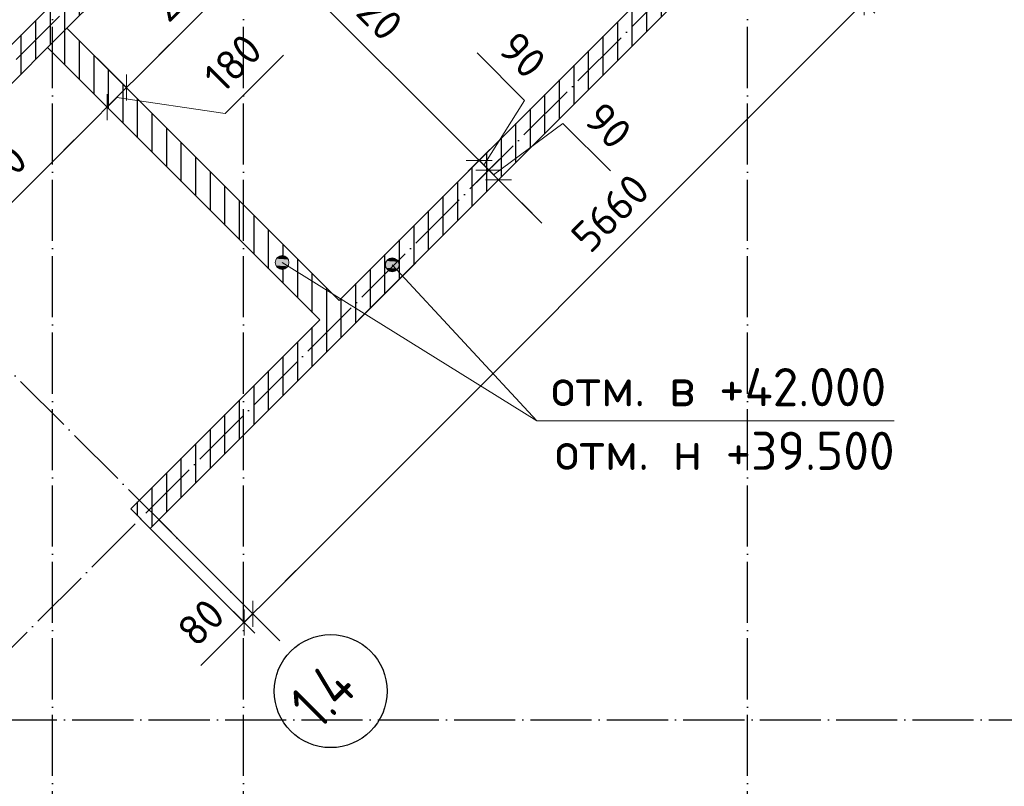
# Model space of a CAD drawing. Header units: millimetres. Extents: x -49773 to 2322955, y -3321 to 58485.
# Tile 535 of 580: x 2113873 to 2120320, y 15304 to 20322. Entities that reach past the tile are written whole.
import ezdxf

# ---------------------------------------------------------------- set-up
doc = ezdxf.new("R2010")
doc.units = ezdxf.units.MM
doc.header["$PDMODE"] = 65
doc.linetypes.add('______11', pattern=[500, 400, -50, 0, -50])
doc.linetypes.add('______5', pattern=[1100, 800, -100, 100, -100])
for name, color, linetype, lineweight in [('Высотная отметки_ общее', 7, 'Continuous', 13), ('Ограждение_ 2D надпись', 7, 'Continuous', 13), ('Размерная линия_ общее', 7, 'Continuous', 13), ('СПДС_РАЗМЕРЫ', 152, 'Continuous', 25), ('Стена_ общее', 7, 'Continuous', 35), ('тонкая', 7, 'Continuous', 25)]:
    doc.layers.add(name, color=color, linetype=linetype, lineweight=lineweight)
doc.layers.add('Осевая линия_ общее', color=7, linetype='______5', lineweight=13, true_color=0xa0a0a0)
doc.styles.add('ISOCPEUR', font='txt')
doc.dimstyles.new('__________2', dxfattribs={"dimtxt": 250, "dimasz": 200, "dimexe": 0, "dimexo": 0, "dimgap": 100, "dimtad": 1, "dimdec": 0, "dimrnd": 1, "dimzin": 12, "dimdsep": 46, "dimtxsty": 'ISOCPEUR', "dimblk": 'ALL_ML_STRICH', "dimblk1": 'ALL_ML_STRICH', "dimblk2": 'ALL_ML_STRICH', "dimsah": 1, "dimcen": 0, "dimclrd": 7, "dimclre": 7, "dimclrt": 7, "dimadec": 0, "dimazin": 0, "dimtfac": 1, "dimtdec": 0, "dimtmove": 1, "dimatfit": 3, "dimfxl": 0, "dimtzin": 0, "dimlwd": 0, "dimlwe": 13, "dimarcsym": 0})

# ---------------------------------------------------------------- blocks, each defined once
blk = doc.blocks.new('ALL_ML_STRICH')
at = {"color": 0, "linetype": 'ByBlock', "lineweight": -2}
for p, q in [((0, -0.5), (0, 0.5)), ((-1, 0), (0.5, 0)), ((-0.3, -0.3), (0.3, 0.3))]:
    blk.add_line(p, q, dxfattribs=at)
blk = doc.blocks.new('*D372')
at = {"layer": 'Defpoints', "color": 0}
for p in [(2118870.740491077, 25209.08150546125), (2112169.946895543, 19549.64560880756), (2112690.625744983, 19028.9667593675)]:
    blk.add_point(p, dxfattribs=at)
at = {"layer": 'СПДС_РАЗМЕРЫ', "color": 7, "lineweight": 13}
for p, q in [((2118870.740491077, 25209.08150546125), (2118350.061641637, 25729.76035490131)), ((2112690.625744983, 19028.9667593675), (2112169.946895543, 19549.64560880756))]:
    blk.add_line(p, q, dxfattribs=at)
at = {"layer": 'СПДС_РАЗМЕРЫ', "color": 7, "lineweight": 0}
blk.add_line((2118208.640285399, 25588.33899866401), (2112311.368251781, 19691.06696504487), dxfattribs=at)
at = {"layer": 'СПДС_РАЗМЕРЫ', "color": 7, "lineweight": 0, "xscale": 200, "yscale": 200, "zscale": 200}
for p, rotation in [((2118350.061641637, 25729.76035490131), 45), ((2112169.946895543, 19549.64560880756), 225)]:
    blk.add_blockref('ALL_ML_STRICH', p, dxfattribs=dict(at, rotation=rotation))
at = {"layer": 'СПДС_РАЗМЕРЫ', "color": 7, "insert": (2115118.582912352, 22781.12433809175), "char_height": 200, "attachment_point": 5, "rotation": 45, "style": 'ISOCPEUR'}
blk.add_mtext('8740', dxfattribs=at)
blk = doc.blocks.new('*D375')
at = {"layer": 'Defpoints', "color": 0}
for p in [(2116212.005170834, 22295.81365187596), (2114182.623917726, 20266.41170945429), (2114571.982637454, 19877.05298972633)]:
    blk.add_point(p, dxfattribs=at)
at = {"layer": 'СПДС_РАЗМЕРЫ', "color": 7, "lineweight": 13}
for p, q in [((2116212.005170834, 22295.81365187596), (2116601.374235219, 21906.44458749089)), ((2114182.623917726, 20266.41170945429), (2114571.982637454, 19877.05298972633))]:
    blk.add_line(p, q, dxfattribs=at)
at = {"layer": 'СПДС_РАЗМЕРЫ', "color": 7, "lineweight": 0}
blk.add_line((2116459.952878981, 21765.02323125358), (2114713.403993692, 20018.47434596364), dxfattribs=at)
at = {"layer": 'СПДС_РАЗМЕРЫ', "color": 7, "lineweight": 0, "xscale": 200, "yscale": 200, "zscale": 200}
for p, rotation in [((2116601.374235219, 21906.44458749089), 44.9999999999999), ((2114571.982637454, 19877.05298972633), 224.9999999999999)]:
    blk.add_blockref('ALL_ML_STRICH', p, dxfattribs=dict(at, rotation=rotation))
at = {"layer": 'СПДС_РАЗМЕРЫ', "color": 7, "insert": (2114976.256616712, 20564.1696814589), "char_height": 200, "attachment_point": 5, "rotation": 44.9999999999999, "style": 'ISOCPEUR'}
blk.add_mtext('2870', dxfattribs=at)
blk = doc.blocks.new('*D376')
at = {"layer": 'Defpoints', "color": 0}
for p in [(2114182.625186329, 20266.41044084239), (2114055.342589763, 20139.1278442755), (2114444.70130949, 19749.76912454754)]:
    blk.add_point(p, dxfattribs=at)
at = {"layer": 'СПДС_РАЗМЕРЫ', "color": 7, "lineweight": 13}
for p, q in [((2114182.625186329, 20266.41044084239), (2114571.983906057, 19877.05172111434)), ((2114055.342589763, 20139.1278442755), (2114444.70130949, 19749.76912454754))]:
    blk.add_line(p, q, dxfattribs=at)
at = {"layer": 'СПДС_РАЗМЕРЫ', "color": 7, "lineweight": 0}
for p, q in [((2114713.405262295, 20018.4730773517), (2114854.826618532, 20159.89443358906)), ((2115601.021953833, 20088.50524388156), (2115219.184291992, 19706.66758204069)), ((2114571.983906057, 19877.05172111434), (2114444.70130949, 19749.76912454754)), ((2115219.184291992, 19706.66758204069), (2114508.342607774, 19813.41042283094)), ((2114303.279953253, 19608.34776831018), (2114161.858597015, 19466.92641207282))]:
    blk.add_line(p, q, dxfattribs=at)
at = {"layer": 'СПДС_РАЗМЕРЫ', "color": 7, "lineweight": 0, "xscale": 200, "yscale": 200, "zscale": 200}
for p, rotation in [((2114571.983906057, 19877.05172111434), 225.0000000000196), ((2114444.70130949, 19749.76912454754), 45.00000000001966)]:
    blk.add_blockref('ALL_ML_STRICH', p, dxfattribs=dict(at, rotation=rotation))
at = {"layer": 'СПДС_РАЗМЕРЫ', "color": 7, "insert": (2115268.681766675, 20039.00776919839), "char_height": 200, "attachment_point": 5, "rotation": 45.000000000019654, "style": 'ISOCPEUR'}
blk.add_mtext('180', dxfattribs=at)
blk = doc.blocks.new('*D377')
at = {"layer": 'Defpoints', "color": 0}
for p in [(2114055.342589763, 20139.1278442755), (2112911.057603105, 18921.67218324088), (2113263.830985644, 18568.89880070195)]:
    blk.add_point(p, dxfattribs=at)
at = {"layer": 'СПДС_РАЗМЕРЫ', "color": 7, "lineweight": 13}
for p, q in [((2114055.342589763, 20139.1278442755), (2114444.70130949, 19749.7691245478)), ((2112911.057603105, 18921.67218324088), (2113263.830985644, 18568.89880070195))]:
    blk.add_line(p, q, dxfattribs=at)
at = {"layer": 'СПДС_РАЗМЕРЫ', "color": 7, "lineweight": 0}
blk.add_line((2114303.279953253, 19608.34776831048), (2113405.252341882, 18710.32015693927), dxfattribs=at)
at = {"layer": 'СПДС_РАЗМЕРЫ', "color": 7, "lineweight": 0, "xscale": 200, "yscale": 200, "zscale": 200}
for p, rotation in [((2114444.70130949, 19749.7691245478), 45.00000000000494), ((2113263.830985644, 18568.89880070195), 225.0000000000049)]:
    blk.add_blockref('ALL_ML_STRICH', p, dxfattribs=dict(at, rotation=rotation))
at = {"layer": 'СПДС_РАЗМЕРЫ', "color": 7, "insert": (2113684.560470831, 19272.47099836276), "char_height": 200, "attachment_point": 5, "rotation": 45.000000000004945, "style": 'ISOCPEUR'}
blk.add_mtext('1670', dxfattribs=at)
blk = doc.blocks.new('*D379')
at = {"layer": 'Defpoints', "color": 0}
for p in [(2115098.859200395, 21182.64086140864), (2114182.623917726, 20266.41170945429), (2115964.469723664, 18484.55427468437)]:
    blk.add_point(p, dxfattribs=at)
at = {"layer": 'СПДС_РАЗМЕРЫ', "color": 7, "lineweight": 13}
for p, q in [((2114182.623917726, 20266.41170945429), (2115098.859200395, 21182.64086140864)), ((2115964.469723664, 18484.55427468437), (2116880.704859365, 19400.78327967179))]:
    blk.add_line(p, q, dxfattribs=at)
at = {"layer": 'СПДС_РАЗМЕРЫ', "color": 7, "lineweight": 0}
blk.add_line((2116739.283976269, 19542.20510904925), (2115240.280083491, 21041.21903203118), dxfattribs=at)
at = {"layer": 'СПДС_РАЗМЕРЫ', "color": 7, "lineweight": 0, "xscale": 200, "yscale": 200, "zscale": 200}
for p, rotation in [((2115098.859200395, 21182.64086140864), 134.9998083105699), ((2116880.704859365, 19400.78327967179), 314.9998083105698)]:
    blk.add_blockref('ALL_ML_STRICH', p, dxfattribs=dict(at, rotation=rotation))
at = {"layer": 'СПДС_РАЗМЕРЫ', "color": 7, "insert": (2116131.203859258, 20433.13295363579), "char_height": 200, "attachment_point": 5, "rotation": 314.99980831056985, "style": 'ISOCPEUR'}
blk.add_mtext('2520', dxfattribs=at)
blk = doc.blocks.new('*D380')
at = {"layer": 'Defpoints', "color": 0}
for p in [(2115035.220680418, 21246.2798072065), (2114246.682503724, 20457.74690678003), (2114182.623917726, 20266.41170945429)]:
    blk.add_point(p, dxfattribs=at)
at = {"layer": 'СПДС_РАЗМЕРЫ', "color": 7, "lineweight": 0}
for p, q in [((2114893.799797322, 21387.70163658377), (2114752.378914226, 21529.12346596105)), ((2115491.848214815, 21481.09708730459), (2115067.039940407, 21214.46033430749)), ((2115802.974157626, 21169.96906267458), (2115491.848214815, 21481.09708730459)), ((2115098.859200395, 21182.64086140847), (2115035.220680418, 21246.2798072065)), ((2115240.280083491, 21041.21903203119), (2115381.700966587, 20899.79720265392))]:
    blk.add_line(p, q, dxfattribs=at)
at = {"layer": 'СПДС_РАЗМЕРЫ', "color": 7, "lineweight": 13}
for p, q in [((2114246.682503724, 20457.74690678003), (2115035.220680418, 21246.2798072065)), ((2114182.623917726, 20266.41170945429), (2115098.859200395, 21182.64086140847))]:
    blk.add_line(p, q, dxfattribs=at)
at = {"layer": 'СПДС_РАЗМЕРЫ', "color": 7, "lineweight": 0, "xscale": 200, "yscale": 200, "zscale": 200}
for p, rotation in [((2115035.220680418, 21246.2798072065), 314.9998083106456), ((2115098.859200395, 21182.64086140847), 134.9998083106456)]:
    blk.add_blockref('ALL_ML_STRICH', p, dxfattribs=dict(at, rotation=rotation))
at = {"layer": 'СПДС_РАЗМЕРЫ', "color": 7, "insert": (2115788.833015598, 21466.95395808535), "char_height": 200, "attachment_point": 5, "rotation": 314.99980831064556, "style": 'ISOCPEUR'}
blk.add_mtext('90', dxfattribs=at)
blk = doc.blocks.new('*D382')
at = {"layer": 'Defpoints', "color": 0}
for p in [(2116944.400912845, 19337.0870939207), (2116864.230928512, 19256.91764602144), (2115964.475827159, 18484.54817114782)]:
    blk.add_point(p, dxfattribs=at)
at = {"layer": 'СПДС_РАЗМЕРЫ', "color": 7, "lineweight": 0}
for p, q in [((2116868.044022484, 20104.89236510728), (2117179.169965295, 19793.76434047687)), ((2117179.169965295, 19793.76434047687), (2116912.556011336, 19368.93220851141)), ((2116739.290226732, 19542.19915247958), (2116597.869343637, 19683.62098185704)), ((2116880.711109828, 19400.77732310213), (2116944.400912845, 19337.0870939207)), ((2117085.82179594, 19195.66526454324), (2117227.242679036, 19054.24343516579))]:
    blk.add_line(p, q, dxfattribs=at)
at = {"layer": 'СПДС_РАЗМЕРЫ', "color": 7, "lineweight": 13}
for p, q in [((2115964.475827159, 18484.54817114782), (2116880.711109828, 19400.77732310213)), ((2116864.230928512, 19256.91764602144), (2116944.400912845, 19337.0870939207))]:
    blk.add_line(p, q, dxfattribs=at)
at = {"layer": 'СПДС_РАЗМЕРЫ', "color": 7, "lineweight": 0, "xscale": 200, "yscale": 200, "zscale": 200}
for p, rotation in [((2116880.711109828, 19400.77732310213), 314.9998083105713), ((2116944.400912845, 19337.0870939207), 134.9998083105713)]:
    blk.add_blockref('ALL_ML_STRICH', p, dxfattribs=dict(at, rotation=rotation))
at = {"layer": 'СПДС_РАЗМЕРЫ', "color": 7, "insert": (2117165.028823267, 20090.74923588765), "char_height": 200, "attachment_point": 5, "rotation": 314.9998083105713, "style": 'ISOCPEUR'}
blk.add_mtext('90', dxfattribs=at)
blk = doc.blocks.new('*D383')
at = {"layer": 'Defpoints', "color": 0}
for p in [(2116944.400912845, 19337.08709392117), (2116864.230928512, 19256.91764602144), (2116091.752867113, 18357.27027955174)]:
    blk.add_point(p, dxfattribs=at)
at = {"layer": 'СПДС_РАЗМЕРЫ', "color": 7, "lineweight": 0}
for p, q in [((2116802.98002975, 19478.5089232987), (2116661.559146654, 19619.93075267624)), ((2117429.145848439, 19642.81317756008), (2116976.194531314, 19305.29326271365)), ((2117740.27179125, 19331.68515292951), (2117429.145848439, 19642.81317756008)), ((2117007.988149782, 19273.49943150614), (2116944.400912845, 19337.08709392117)), ((2117149.409032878, 19132.07760212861), (2117290.829915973, 18990.65577275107))]:
    blk.add_line(p, q, dxfattribs=at)
at = {"layer": 'СПДС_РАЗМЕРЫ', "color": 7, "lineweight": 13}
for p, q in [((2116864.230928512, 19256.91764602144), (2116944.400912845, 19337.08709392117)), ((2116091.752867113, 18357.27027955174), (2117007.988149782, 19273.49943150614))]:
    blk.add_line(p, q, dxfattribs=at)
at = {"layer": 'СПДС_РАЗМЕРЫ', "color": 7, "lineweight": 0, "xscale": 200, "yscale": 200, "zscale": 200}
for p, rotation in [((2116944.400912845, 19337.08709392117), 314.9998083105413), ((2117007.988149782, 19273.49943150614), 134.9998083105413)]:
    blk.add_blockref('ALL_ML_STRICH', p, dxfattribs=dict(at, rotation=rotation))
at = {"layer": 'СПДС_РАЗМЕРЫ', "color": 7, "insert": (2117726.130649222, 19628.67004834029), "char_height": 200, "attachment_point": 5, "rotation": 314.9998083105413, "style": 'ISOCPEUR'}
blk.add_mtext('90', dxfattribs=at)
blk = doc.blocks.new('*D390')
at = {"layer": 'Defpoints', "color": 0}
for p in [(2118785.938061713, 21051.24233239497), (2114783.608525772, 17049.11949216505), (2115399.191985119, 16433.53603281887)]:
    blk.add_point(p, dxfattribs=at)
at = {"layer": 'СПДС_РАЗМЕРЫ', "color": 7, "lineweight": 13}
for p, q in [((2118785.938061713, 21051.24233239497), (2119401.418173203, 20435.76222090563)), ((2114783.608525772, 17049.11949216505), (2115399.191985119, 16433.53603281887))]:
    blk.add_line(p, q, dxfattribs=at)
at = {"layer": 'СПДС_РАЗМЕРЫ', "color": 7, "lineweight": 0}
blk.add_line((2119259.996816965, 20294.34086466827), (2115540.613341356, 16574.95738905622), dxfattribs=at)
at = {"layer": 'СПДС_РАЗМЕРЫ', "color": 7, "lineweight": 0, "xscale": 200, "yscale": 200, "zscale": 200}
for p, rotation in [((2119401.418173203, 20435.76222090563), 45.00000000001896), ((2115399.191985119, 16433.53603281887), 225.000000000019)]:
    blk.add_blockref('ALL_ML_STRICH', p, dxfattribs=dict(at, rotation=rotation))
at = {"layer": 'СПДС_РАЗМЕРЫ', "color": 7, "insert": (2117739.717943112, 19056.9047032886), "char_height": 200, "attachment_point": 5, "rotation": 45.00000000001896, "style": 'ISOCPEUR'}
blk.add_mtext('5660', dxfattribs=at)
blk = doc.blocks.new('*D391')
at = {"layer": 'Defpoints', "color": 0}
for p in [(2114783.597633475, 17049.13038447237), (2114727.028690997, 16992.57025779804), (2115342.624993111, 16376.97395568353)]:
    blk.add_point(p, dxfattribs=at)
at = {"layer": 'СПДС_РАЗМЕРЫ', "color": 7, "lineweight": 13}
for p, q in [((2114783.597633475, 17049.13038447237), (2115399.189527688, 16433.53849025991)), ((2114727.028690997, 16992.57025779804), (2115342.624993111, 16376.97395568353))]:
    blk.add_line(p, q, dxfattribs=at)
at = {"layer": 'СПДС_РАЗМЕРЫ', "color": 7, "lineweight": 0}
for p, q in [((2115540.610883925, 16574.95984649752), (2115682.032240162, 16716.38120273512)), ((2115399.189527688, 16433.53849025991), (2115342.624993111, 16376.97395568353)), ((2115201.203636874, 16235.55259944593), (2115059.782280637, 16094.13124320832))]:
    blk.add_line(p, q, dxfattribs=at)
at = {"layer": 'СПДС_РАЗМЕРЫ', "color": 7, "lineweight": 0, "xscale": 200, "yscale": 200, "zscale": 200}
for p, rotation in [((2115399.189527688, 16433.53849025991), 225.0000000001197), ((2115342.624993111, 16376.97395568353), 45.00000000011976)]:
    blk.add_blockref('ALL_ML_STRICH', p, dxfattribs=dict(at, rotation=rotation))
at = {"layer": 'СПДС_РАЗМЕРЫ', "color": 7, "insert": (2115059.782280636, 16376.97395568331), "char_height": 200, "attachment_point": 5, "rotation": 45.00000000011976, "style": 'ISOCPEUR'}
blk.add_mtext('80', dxfattribs=at)

msp = doc.modelspace()

# ---------------------------------------------------------------- hatches: boundary and pattern name
at = {"layer": 'Высотная отметки_ общее', "linetype": 'Continuous', "lineweight": 13, "transparency": 33554687}
for points in [[(2115554.046228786, 18757.35231752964), (2115616.151127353, 18769.59203207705), (2115571.244840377, 18772.47932722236)], [(2115554.046228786, 18757.35231752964), (2115631.282452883, 18752.38910464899), (2115616.151127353, 18769.59203207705)], [(2115571.244840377, 18772.47932722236), (2115616.151127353, 18769.59203207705), (2115594.101514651, 18777.321696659)], [(2116292.440729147, 18757.46872011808), (2116337.347016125, 18754.58142497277), (2116315.297403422, 18762.31108955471)], [(2115546.316564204, 18735.30270482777), (2115631.282452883, 18752.38910464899), (2115554.046228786, 18757.35231752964)], [(2115546.316564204, 18735.30270482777), (2115636.129138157, 18729.52811453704), (2115631.282452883, 18752.38910464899)], [(2115551.15893364, 18712.44603055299), (2115636.129138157, 18729.52811453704), (2115546.316564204, 18735.30270482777)], [(2115551.15893364, 18712.44603055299), (2115628.399473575, 18707.47850183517), (2115636.129138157, 18729.52811453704)], [(2115566.277311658, 18695.23878728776), (2115628.399473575, 18707.47850183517), (2115551.15893364, 18712.44603055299)], [(2115566.277311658, 18695.23878728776), (2115611.187914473, 18692.35580797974), (2115628.399473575, 18707.47850183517)], [(2115611.187914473, 18692.35580797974), (2115566.277311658, 18695.23878728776), (2115588.331240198, 18687.50480686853)], [(2116267.512452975, 18720.29209772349), (2116352.478341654, 18737.37849754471), (2116275.242117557, 18742.34171042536)], [(2116267.512452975, 18720.29209772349), (2116357.325026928, 18714.51750743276), (2116352.478341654, 18737.37849754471)], [(2116272.354822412, 18697.43542344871), (2116357.325026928, 18714.51750743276), (2116267.512452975, 18720.29209772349)], [(2116272.354822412, 18697.43542344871), (2116349.595362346, 18692.46789473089), (2116357.325026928, 18714.51750743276)], [(2116287.47320043, 18680.22818018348), (2116349.595362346, 18692.46789473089), (2116272.354822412, 18697.43542344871)], [(2116275.242117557, 18742.34171042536), (2116337.347016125, 18754.58142497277), (2116292.440729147, 18757.46872011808)], [(2116275.242117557, 18742.34171042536), (2116352.478341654, 18737.37849754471), (2116337.347016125, 18754.58142497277)], [(2116287.47320043, 18680.22818018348), (2116332.383803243, 18677.34520087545), (2116349.595362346, 18692.46789473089)], [(2116332.383803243, 18677.34520087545), (2116287.47320043, 18680.22818018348), (2116309.527128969, 18672.49419976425)]]:
    msp.add_hatch(color=7, dxfattribs=at).paths.add_polyline_path(points)
at = {"layer": 'тонкая'}
h = msp.add_hatch(dxfattribs=at)
h.set_pattern_fill('ANSI31', color=256, scale=30, angle=45)
h.set_pattern_definition([(90, (0, 0), (-95.25, 5.832380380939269e-15), [])])
edge = h.paths.add_edge_path()
edge.add_line((2112810.83273897, 19021.89714202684), (2112747.194463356, 19085.53547774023))
edge.add_line((2114088.336926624, 20426.67794100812), (2112747.194463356, 19085.53547774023))
edge.add_line((2114088.336926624, 20299.40132968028), (2114088.336926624, 20426.67794100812))
edge.add_line((2112810.83273897, 19021.89714202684), (2114088.336926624, 20299.40132968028))
edge = h.paths.add_edge_path()
edge.add_line((2114055.341321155, 20139.12911288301), (2114088.336926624, 20172.12471835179))
edge.add_line((2112874.471014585, 18958.25880631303), (2114055.341321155, 20139.12911288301))
edge.add_line((2112874.471014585, 18958.25880631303), (2112810.83273897, 19021.89714202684))
edge.add_line((2112810.83273897, 19021.89714202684), (2114088.336926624, 20299.40132968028))
edge.add_line((2114088.336926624, 20172.1247183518), (2114088.336926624, 20299.40132968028))
edge = h.paths.add_edge_path()
edge.add_line((2114088.336926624, 20106.13351374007), (2114088.336926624, 20172.1247183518))
edge.add_line((2114088.336926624, 20172.1247183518), (2114088.336926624, 20299.40132968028))
edge.add_line((2114088.336926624, 20299.40132968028), (2115028.382092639, 21239.44649569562))
edge.add_line((2115028.382092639, 21239.44649569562), (2115155.658703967, 21239.44649569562))
edge.add_line((2114182.623917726, 20266.41170945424), (2115155.658703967, 21239.44649569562))
edge.add_line((2115338.330823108, 19110.69726160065), (2114182.623917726, 20266.41170945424))
edge.add_line((2115338.330823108, 18856.13985690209), (2115338.330823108, 19110.69726160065))
edge.add_line((2114088.336926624, 20106.13351374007), (2115338.330823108, 18856.13985690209))
edge = h.paths.add_edge_path()
edge.add_line((2114088.336926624, 20299.40132968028), (2114088.336926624, 20426.67794100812))
edge.add_line((2114901.105481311, 21239.44649569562), (2114088.336926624, 20426.67794100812))
edge.add_line((2114901.105481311, 21239.44649569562), (2115028.382092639, 21239.44649569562))
edge.add_line((2114088.336926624, 20299.40132968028), (2115028.382092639, 21239.44649569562))
edge = h.paths.add_edge_path()
edge.add_line((2114783.609061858, 17049.11895607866), (2115338.330823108, 17603.81008542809))
edge.add_line((2114783.609061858, 17049.11895607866), (2114720.020680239, 17112.70739774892))
edge.add_line((2115338.330823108, 17731.01754061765), (2114720.020680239, 17112.70739774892))
edge.add_line((2115338.330823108, 17603.81008542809), (2115338.330823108, 17731.01754061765))
edge = h.paths.add_edge_path()
edge.add_line((2114720.020680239, 17112.70739774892), (2114656.321793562, 17176.40634458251))
edge.add_line((2115338.330823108, 17858.41537412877), (2114656.321793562, 17176.40634458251))
edge.add_line((2115338.330823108, 17731.01754061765), (2115338.330823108, 17858.41537412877))
edge.add_line((2115338.330823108, 17731.01754061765), (2114720.020680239, 17112.70739774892))
edge = h.paths.add_edge_path()
edge.add_line((2116342.983884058, 18684.37764382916), (2116379.504384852, 18644.92615325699))
edge.add_line((2116131.14747812, 18396.58296086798), (2116379.504384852, 18644.92615325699))
edge.add_line((2116052.693502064, 18445.38021957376), (2116131.14747812, 18396.58296086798))
edge.add_line((2116287.344206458, 18680.03092396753), (2116052.693502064, 18445.38021957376))
edge.add_arc((2116312.414424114, 18717.40048674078), 45.00000039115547, 236.1434202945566, 312.7906318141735)
edge = h.paths.add_edge_path()
edge.add_line((2115974.149143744, 18494.23369476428), (2116052.693502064, 18445.38021957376))
edge.add_line((2118638.330823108, 21158.41537412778), (2115974.149143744, 18494.23369476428))
edge.add_line((2118638.330823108, 21031.01754061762), (2118638.330823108, 21158.41537412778))
edge.add_line((2118638.330823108, 21031.01754061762), (2116349.783986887, 18742.4707043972))
edge.add_arc((2116312.414424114, 18717.40048674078), 45.00000039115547, 33.85657970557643, 236.1434202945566)
edge.add_line((2116287.344206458, 18680.03092396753), (2116052.693502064, 18445.38021957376))
edge = h.paths.add_edge_path()
edge.add_arc((2116312.414424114, 18717.40048674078), 45.00000039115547, 312.7906318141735, 393.8565797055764)
edge.add_line((2118638.330823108, 21031.01754061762), (2116349.783986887, 18742.4707043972))
edge.add_line((2118638.330823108, 20903.6278584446), (2118638.330823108, 21031.01754061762))
edge.add_line((2116379.504384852, 18644.92615325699), (2118638.330823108, 20903.6278584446))
edge.add_line((2116342.983884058, 18684.37764382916), (2116379.504384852, 18644.92615325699))
edge = h.paths.add_edge_path()
edge.add_line((2120273.918659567, 22539.44649569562), (2119751.00781092, 22016.53564704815))
edge.add_line((2119743.981627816, 22016.53564704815), (2119751.00781092, 22016.53564704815))
edge.add_line((2119683.915278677, 22076.60199618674), (2119743.981627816, 22016.53564704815))
edge.add_line((2120146.759778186, 22539.44649569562), (2119683.915278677, 22076.60199618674))
edge.add_line((2120146.759778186, 22539.44649569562), (2120273.918659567, 22539.44649569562))
edge = h.paths.add_edge_path()
edge.add_line((2120355.633668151, 22875.65927565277), (2120019.467595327, 22539.44649569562))
edge.add_line((2120419.303113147, 22811.98983065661), (2120355.633668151, 22875.65927565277))
edge.add_line((2120419.303113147, 22811.98983065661), (2120146.759778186, 22539.44649569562))
edge.add_line((2120019.467595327, 22539.44649569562), (2120146.759778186, 22539.44649569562))
edge = h.paths.add_edge_path()
edge.add_line((2120146.759778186, 22539.44649569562), (2120273.918659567, 22539.44649569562))
edge.add_line((2120419.303113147, 22811.98983065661), (2120146.759778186, 22539.44649569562))
edge.add_line((2120482.882553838, 22748.41038996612), (2120419.303113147, 22811.98983065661))
edge.add_line((2120482.882553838, 22748.41038996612), (2120273.918659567, 22539.44649569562))
edge = h.paths.add_edge_path()
edge.add_line((2120826.214096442, 23091.74193257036), (2120482.882553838, 22748.41038996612))
edge.add_line((2120482.882553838, 22748.41038996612), (2120419.303113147, 22811.98983065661))
edge.add_line((2120843.56628337, 23236.25300087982), (2120419.303113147, 22811.98983065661))
edge.add_line((2120894.53790093, 23185.2789395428), (2120843.56628337, 23236.25300087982))
edge.add_line((2120845.517086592, 23149.63664013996), (2120894.53790093, 23185.2789395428))
edge.add_arc((2120815.186773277, 23127.58392390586), 37.50000265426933, 36.02033823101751, 287.1012951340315)
edge = h.paths.add_edge_path()
edge.add_arc((2115591.218535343, 18732.41109384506), 45.00000039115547, 328.1189746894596, 688.1189746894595)
edge.add_line((2115629.430134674, 18708.64402183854), (2115922.937922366, 18526.08634703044))
edge.add_line((2115964.469723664, 18484.5542746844), (2115922.937922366, 18526.08634703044))
edge.add_line((2115974.149143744, 18494.23369476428), (2115964.469723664, 18484.5542746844))
edge.add_line((2115974.149143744, 18494.23369476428), (2116052.693502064, 18445.38021957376))
edge.add_line((2116052.693502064, 18445.38021957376), (2115338.330823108, 17731.01754061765))
edge.add_line((2115338.330823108, 17731.01754061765), (2115338.330823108, 17858.41537412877))
edge.add_line((2115837.193112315, 18357.27766333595), (2115338.330823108, 17858.41537412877))
edge.add_line((2115338.330823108, 18856.13985690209), (2115837.193112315, 18357.27766333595))
edge.add_line((2115338.330823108, 18856.13985690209), (2115338.330823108, 19110.69726160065))
edge.add_line((2115922.937922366, 18526.08634703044), (2115338.330823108, 19110.69726160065))
edge.add_line((2115629.430134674, 18708.64402183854), (2115922.937922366, 18526.08634703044))
edge = h.paths.add_edge_path()
edge.add_line((2116328.382092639, 22539.44649569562), (2116983.876803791, 23194.94120684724))
edge.add_line((2116201.105481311, 22539.44649569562), (2116328.382092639, 22539.44649569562))
edge.add_line((2116960.718704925, 23299.05971930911), (2116201.105481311, 22539.44649569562))
edge.add_line((2116989.132623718, 23254.25405782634), (2116960.718704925, 23299.05971930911))
edge.add_arc((2117009.215739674, 23222.58516689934), 37.50000265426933, 122.3811998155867, 227.4910856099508)
edge = h.paths.add_edge_path()
edge.add_line((2115338.330823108, 21549.39522616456), (2115338.330823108, 21676.6718374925))
edge.add_line((2116201.105481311, 22539.44649569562), (2115338.330823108, 21676.6718374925))
edge.add_line((2116201.105481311, 22539.44649569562), (2116328.382092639, 22539.44649569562))
edge.add_line((2115338.330823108, 21549.39522616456), (2116328.382092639, 22539.44649569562))
edge = h.paths.add_edge_path()
edge.add_line((2115338.330823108, 21549.39522616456), (2116328.382092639, 22539.44649569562))
edge.add_line((2116328.382092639, 22539.44649569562), (2116455.658703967, 22539.44649569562))
edge.add_line((2115338.330823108, 21422.11861483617), (2116455.658703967, 22539.44649569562))
edge.add_line((2115338.330823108, 21422.11861483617), (2115338.330823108, 21549.39522616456))
edge = h.paths.add_edge_path()
edge.add_line((2115028.382092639, 21239.44649569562), (2115338.330823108, 21549.39522616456))
edge.add_line((2114901.105481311, 21239.44649569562), (2115028.382092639, 21239.44649569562))
edge.add_line((2115338.330823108, 21676.6718374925), (2114901.105481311, 21239.44649569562))
edge.add_line((2115338.330823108, 21549.39522616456), (2115338.330823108, 21676.6718374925))
edge = h.paths.add_edge_path()
edge.add_line((2115338.330823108, 21422.11861483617), (2115338.330823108, 21549.39522616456))
edge.add_line((2115155.658703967, 21239.44649569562), (2115338.330823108, 21422.11861483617))
edge.add_line((2115028.382092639, 21239.44649569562), (2115155.658703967, 21239.44649569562))
edge.add_line((2115028.382092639, 21239.44649569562), (2115338.330823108, 21549.39522616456))
edge = h.paths.add_edge_path()
edge.add_arc((2117009.215739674, 23222.58516689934), 37.50000265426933, 227.4910856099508, 402.5089143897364)
edge.add_line((2117036.859699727, 23247.92410278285), (2118510.114270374, 24721.17867342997))
edge.add_line((2118573.752576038, 24657.54036776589), (2118510.114270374, 24721.17867342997))
edge.add_line((2116455.658703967, 22539.44649569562), (2118573.752576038, 24657.54036776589))
edge.add_line((2116328.382092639, 22539.44649569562), (2116455.658703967, 22539.44649569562))
edge.add_line((2116328.382092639, 22539.44649569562), (2116983.876803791, 23194.94120684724))
edge = h.paths.add_edge_path()
edge.add_line((2118510.114270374, 24721.17867342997), (2118638.330823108, 24849.39522616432))
edge.add_line((2118510.114270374, 24721.17867342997), (2118446.47596471, 24784.81697909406))
edge.add_line((2118638.330823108, 24976.6718374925), (2118446.47596471, 24784.81697909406))
edge.add_line((2118638.330823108, 24849.39522616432), (2118638.330823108, 24976.6718374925))
edge = h.paths.add_edge_path()
edge.add_line((2118573.752576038, 24657.54036776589), (2118638.330823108, 24722.11861483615))
edge.add_line((2118573.752576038, 24657.54036776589), (2118510.114270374, 24721.17867342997))
edge.add_line((2118510.114270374, 24721.17867342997), (2118638.330823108, 24849.39522616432))
edge.add_line((2118638.330823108, 24722.11861483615), (2118638.330823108, 24849.39522616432))
edge = h.paths.add_edge_path()
edge.add_line((2118446.47596471, 24784.81697909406), (2116960.718704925, 23299.05971930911))
edge.add_line((2118510.114270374, 24721.17867342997), (2118446.47596471, 24784.81697909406))
edge.add_line((2117036.859699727, 23247.92410278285), (2118510.114270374, 24721.17867342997))
edge.add_arc((2117009.215739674, 23222.58516689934), 37.50000265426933, 42.50891438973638, 122.3811998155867)
edge.add_line((2116989.132623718, 23254.25405782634), (2116960.718704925, 23299.05971930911))
edge = h.paths.add_edge_path()
edge.add_line((2112754.264050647, 18965.32845370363), (2112810.83273897, 19021.89714202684))
edge.add_line((2112690.625744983, 19028.96675936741), (2112754.264050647, 18965.32845370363))
edge.add_line((2112747.194463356, 19085.53547774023), (2112690.625744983, 19028.9667593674))
edge.add_line((2112810.83273897, 19021.89714202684), (2112747.194463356, 19085.53547774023))
edge = h.paths.add_edge_path()
edge.add_line((2112874.471014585, 18958.25880631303), (2112810.83273897, 19021.89714202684))
edge.add_line((2112817.902356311, 18901.69014803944), (2112874.471014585, 18958.25880631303))
edge.add_line((2112754.264050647, 18965.32845370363), (2112817.902356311, 18901.69014803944))
edge.add_line((2112754.264050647, 18965.32845370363), (2112810.83273897, 19021.89714202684))
edge = h.paths.add_edge_path()
edge.add_line((2114720.020680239, 17112.70739774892), (2114663.454591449, 17056.14130895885))
edge.add_line((2114599.754147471, 17119.83869849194), (2114663.454591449, 17056.14130895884))
edge.add_line((2114656.321793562, 17176.40634458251), (2114599.754147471, 17119.83869849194))
edge.add_line((2114720.020680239, 17112.70739774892), (2114656.321793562, 17176.40634458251))
edge = h.paths.add_edge_path()
edge.add_line((2114727.042965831, 16992.55598364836), (2114783.609061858, 17049.11895607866))
edge.add_line((2114663.454591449, 17056.14130895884), (2114727.042965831, 16992.55598364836))
edge.add_line((2114720.020680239, 17112.70739774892), (2114663.454591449, 17056.14130895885))
edge.add_line((2114783.609061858, 17049.11895607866), (2114720.020680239, 17112.70739774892))
edge = h.paths.add_edge_path()
edge.add_line((2118722.2468383, 21114.93355580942), (2118785.945755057, 21051.23463905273))
edge.add_line((2118638.330823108, 20903.6278584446), (2118785.945755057, 21051.23463905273))
edge.add_line((2118638.330823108, 20903.6278584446), (2118638.330823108, 21031.01754061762))
edge.add_line((2118722.2468383, 21114.93355580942), (2118638.330823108, 21031.01754061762))
edge = h.paths.add_edge_path()
edge.add_line((2118722.2468383, 21114.93355580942), (2118638.330823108, 21031.01754061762))
edge.add_line((2118638.330823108, 21031.01754061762), (2118638.330823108, 21158.41537412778))
edge.add_line((2118658.547921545, 21178.63247256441), (2118638.330823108, 21158.41537412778))
edge.add_line((2118658.547921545, 21178.63247256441), (2118722.2468383, 21114.93355580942))
edge = h.paths.add_edge_path()
edge.add_line((2119599.081735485, 22119.00222716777), (2119662.698622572, 22055.38534008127))
edge.add_line((2119662.698622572, 22055.38534008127), (2119358.642941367, 21751.32965887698))
edge.add_line((2119358.642941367, 21751.32965887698), (2119295.047175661, 21814.92542458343))
edge.add_line((2119599.081735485, 22119.00222716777), (2119295.047175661, 21814.92542458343))
edge = h.paths.add_edge_path()
edge.add_line((2119662.698622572, 22055.38534008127), (2119358.642941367, 21751.32965887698))
edge.add_line((2119662.698622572, 22055.38534008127), (2119726.278063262, 21991.80589939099))
edge.add_line((2119726.278063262, 21991.80589939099), (2119422.222382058, 21687.75021818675))
edge.add_line((2119422.222382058, 21687.75021818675), (2119358.642941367, 21751.32965887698))
edge = h.paths.add_edge_path()
edge.add_line((2120019.467595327, 22539.44649569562), (2120146.759778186, 22539.44649569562))
edge.add_line((2120146.759778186, 22539.44649569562), (2119683.915278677, 22076.60199618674))
edge.add_line((2119620.296917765, 22140.22035709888), (2119683.915278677, 22076.60199618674))
edge.add_line((2120019.467595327, 22539.44649569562), (2119620.296917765, 22140.22035709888))
edge = h.paths.add_edge_path()
edge.add_line((2120843.56628337, 23236.25300087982), (2120419.303113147, 22811.98983065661))
edge.add_line((2120419.303113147, 22811.98983065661), (2120355.633668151, 22875.65927565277))
edge.add_line((2120779.868893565, 23299.95344458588), (2120355.633668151, 22875.65927565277))
edge.add_line((2120843.56628337, 23236.25300087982), (2120779.868893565, 23299.95344458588))
edge = h.paths.add_edge_path()
edge.add_line((2115338.330823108, 17603.81008542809), (2115338.330823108, 17731.01754061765))
edge.add_line((2116052.693502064, 18445.38021957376), (2115338.330823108, 17731.01754061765))
edge.add_line((2116052.693502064, 18445.38021957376), (2116131.14747812, 18396.58296086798))
edge.add_line((2115338.330823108, 17603.81008542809), (2116131.14747812, 18396.58296086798))
edge = h.paths.add_edge_path()
edge.add_line((2118638.330823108, 24849.39522616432), (2118934.378796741, 25145.44319979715))
edge.add_line((2118638.330823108, 24849.39522616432), (2118638.330823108, 24976.6718374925))
edge.add_line((2118870.740491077, 25209.08150546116), (2118638.330823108, 24976.6718374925))
edge.add_line((2118934.378796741, 25145.44319979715), (2118870.740491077, 25209.08150546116))
edge = h.paths.add_edge_path()
edge.add_line((2118638.330823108, 24722.11861483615), (2118998.017102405, 25081.80489413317))
edge.add_line((2118638.330823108, 24722.11861483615), (2118638.330823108, 24849.39522616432))
edge.add_line((2118638.330823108, 24849.39522616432), (2118934.378796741, 25145.44319979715))
edge.add_line((2118998.017102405, 25081.80489413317), (2118934.378796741, 25145.44319979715))

# ---------------------------------------------------------------- linework, layer by layer
at = {"layer": 'Высотная отметки_ общее', "color": 7, "linetype": 'Continuous', "lineweight": 13, "transparency": 33554687}
for p, q in [((2115594.101514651, 18777.321696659), (2115594.101514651, 18777.321696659)), ((2116315.297403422, 18762.31108955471), (2116315.297403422, 18762.31108955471)), ((2115546.316564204, 18735.30270482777), (2115546.316564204, 18735.30270482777)), ((2115636.129138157, 18729.52811453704), (2115636.129138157, 18729.52811453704)), ((2116267.512452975, 18720.29209772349), (2116267.512452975, 18720.29209772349)), ((2116357.325026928, 18714.51750743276), (2116357.325026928, 18714.51750743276)), ((2115588.331240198, 18687.50480686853), (2115588.331240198, 18687.50480686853)), ((2116309.527128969, 18672.49419976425), (2116309.527128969, 18672.49419976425))]:
    msp.add_line(p, q, dxfattribs=at)
msp.add_lwpolyline([(2116312.414424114, 18717.40048674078), (2117258.50032518, 17695.38550350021), (2119599.370412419, 17695.38550350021)], dxfattribs=at)
for centre in [(2115591.218535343, 18732.41109384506), (2116312.414424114, 18717.40048674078)]:
    msp.add_circle(centre, 45.00000039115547, dxfattribs=at)
at = {"layer": 'Ограждение_ 2D надпись', "color": 7, "linetype": 'Continuous', "lineweight": 13, "transparency": 33554687}
msp.add_line((2115591.218535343, 18732.41109384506), (2117258.50032518, 17695.38550350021), dxfattribs=at)
at = {"layer": 'Осевая линия_ общее', "color": 253, "linetype": '______11', "lineweight": -3, "true_color": 0xa0a0a0, "transparency": 33554687}
for p, q in [((2114088.336926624, 12372.36185621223), (2114088.336926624, 42959.44161288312)), ((2111375.407069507, 17586.47147256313), (2120893.061047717, 27104.12545077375)), ((2115338.330823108, 12372.36185621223), (2115338.330823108, 25839.44039218)), ((2118638.330823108, 12372.36185621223), (2118638.330823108, 25839.44039218)), ((2113284.597715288, 15677.28443279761), (2122802.252942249, 25194.93965975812)), ((2115575.617200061, 16257.1100699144), (2109112.665539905, 22720.06783358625)), ((2105215.274311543, 15739.44649569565), (2125238.330823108, 15739.44649569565))]:
    msp.add_line(p, q, dxfattribs=at)
at = {"layer": 'Осевая линия_ общее', "color": 7, "linetype": 'Continuous', "lineweight": 25, "transparency": 33554687}
msp.add_circle((2115909.027844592, 15926.90377108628), 369.7649955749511, dxfattribs=at)
at = {"layer": 'Размерная линия_ общее', "color": 253, "linetype": 'Continuous', "lineweight": -3, "true_color": 0xa0a0a0, "transparency": 33554687}
msp.add_lwpolyline([(2115391.364270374, 16441.3629996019), (2115378.453607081, 16454.27366289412), (2115378.453607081, 16454.27366289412), (2115378.344178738, 16454.38309123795), (2115378.344178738, 16454.38309123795), (2115378.328286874, 16454.39898310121), (2115378.328286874, 16454.39898310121), (2114797.803479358, 17034.92379061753)], dxfattribs=at)
at = {"layer": 'Стена_ общее', "color": 7, "linetype": 'Continuous', "lineweight": 35, "transparency": 33554687}
for p, q in [((2118870.740491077, 25209.08150546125), (2112690.625744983, 19028.9667593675)), ((2114182.623917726, 20266.41170945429), (2118998.017102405, 25081.80489413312)), ((2118658.547921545, 21178.63247256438), (2115964.469723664, 18484.55427468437)), ((2114727.042965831, 16992.55598364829), (2118785.945755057, 21051.23463905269)), ((2112817.902356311, 18901.6901480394), (2114182.623917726, 20266.41170945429)), ((2115964.469723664, 18484.55427468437), (2114182.623917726, 20266.41170945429)), ((2114055.341321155, 20139.12911288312), (2115837.193112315, 18357.27766333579)), ((2115837.193112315, 18357.27766333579), (2114599.754147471, 17119.83869849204)), ((2114599.754147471, 17119.83869849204), (2114727.042965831, 16992.55598364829))]:
    msp.add_line(p, q, dxfattribs=at)

# ---------------------------------------------------------------- texts
at = {"layer": 'Высотная отметки_ общее', "color": 7, "linetype": 'Continuous', "lineweight": 25, "transparency": 33554687, "char_height": 250, "attachment_point": 7, "style": 'ISOCPEUR'}
for s, insert, width in [('{\\W0.9800;отм. в +42.000}', (2117352.763760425, 17791.66942902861), 2420.97765334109), ('\\W0.98;отм. н +39.500', (2117377.76986394, 17375.00072785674), 2395.896862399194)]:
    msp.add_mtext(s, dxfattribs=dict(at, insert=insert, width=width))
at = {"layer": 'Осевая линия_ общее', "color": 7, "linetype": 'Continuous', "lineweight": 25, "transparency": 33554687, "insert": (2115831.598645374, 15664.9225699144), "char_height": 300, "width": 599.7287494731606, "attachment_point": 7, "rotation": 45.00000125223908, "style": 'ISOCPEUR'}
msp.add_mtext('\\W0.80;1.4', dxfattribs=at)

# ---------------------------------------------------------------- dimensions: what is measured, and where the dimension line sits
at = {"layer": 'СПДС_РАЗМЕРЫ'}
for base, p1, p2, angle, picture, middle in [((2112169.946895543, 19549.64560880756), (2118870.740491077, 25209.08150546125), (2112690.625744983, 19028.9667593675), 225, '*D372', (2115118.582912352, 22781.12433809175)), ((2115098.859200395, 21182.64086140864), (2115964.469723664, 18484.55427468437), (2114182.623917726, 20266.41170945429), 134.9998083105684, '*D379', (2116131.203859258, 20433.13295363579))]:
    dim = msp.add_linear_dim(base=base, p1=p1, p2=p2, angle=angle, dimstyle='__________2', override={"dimtxt": 200}, dxfattribs=at)
    dim.commit()
    dim.dimension.update_dxf_attribs({"geometry": picture, "text_midpoint": middle})
for base, p1, p2, angle, picture, middle in [((2114571.982637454, 19877.05298972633), (2116212.005170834, 22295.81365187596), (2114182.623917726, 20266.41170945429), 225, '*D375', (2115117.67797295, 20422.74832522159)), ((2115035.220680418, 21246.2798072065), (2114182.623917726, 20266.41170945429), (2114246.682503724, 20457.74690678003), 134.9998083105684, '*D380', (2115562.558656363, 21410.38617261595)), ((2115399.191985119, 16433.53603281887), (2118785.938061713, 21051.24233239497), (2114783.608525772, 17049.11949216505), 225.0000000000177, '*D390', (2117881.139299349, 18915.48334705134)), ((2114444.70130949, 19749.76912454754), (2114182.625186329, 20266.41044084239), (2114055.342589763, 20139.1278442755), 225, '*D376', (2115289.894970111, 19777.37826015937)), ((2116944.400912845, 19337.0870939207), (2115964.475827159, 18484.54817114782), (2116864.230928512, 19256.91764602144), 314.9998083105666, '*D382', (2117108.459523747, 19864.4752551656)), ((2113263.830985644, 18568.89880070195), (2114055.342589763, 20139.1278442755), (2112911.057603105, 18921.67218324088), 225, '*D377', (2113825.981827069, 19131.04964212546)), ((2116944.400912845, 19337.08709392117), (2116091.752867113, 18357.27027955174), (2116864.230928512, 19256.91764602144), 134.9998083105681, '*D383', (2117499.856289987, 19572.10226287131)), ((2115342.624993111, 16376.97395568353), (2114783.597633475, 17049.13038447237), (2114727.028690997, 16992.57025779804), 225.0000000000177, '*D391', (2115201.203636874, 16235.5525994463))]:
    dim = msp.add_linear_dim(base=base, p1=p1, p2=p2, angle=angle, dimstyle='__________2', override={"dimtxt": 200}, dxfattribs=at)
    dim.commit()
    dim.dimension.update_dxf_attribs({"geometry": picture, "text_midpoint": middle, "dimtype": 160})

doc.saveas('drawing.dxf')
